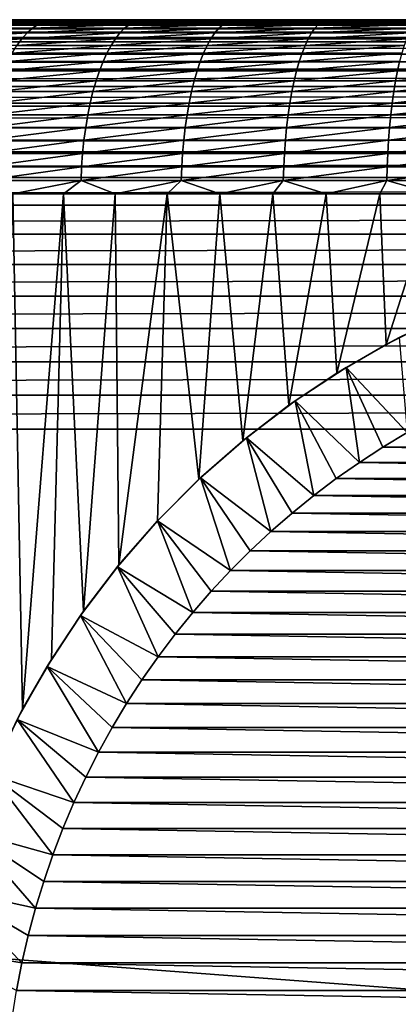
# Model space of a CAD drawing. Header units: metres. Extents: x -105 to 105, y -72 to 59.
# Tile 314 of 414: x -9.07 to -4.73, y 6.95 to 18.25. Entities that reach past the tile are written whole.
import ezdxf

# ---------------------------------------------------------------- set-up
doc = ezdxf.new("R2010")
doc.units = ezdxf.units.M
doc.layers.add('solid_509431_AD150_SW0001', color=7, linetype='CONTINUOUS')

msp = doc.modelspace()

# ---------------------------------------------------------------- linework, layer by layer
at = {"layer": 'solid_509431_AD150_SW0001'}
for points in [[(-75.364235, 18.25, 10.893912), (-90, 18.25, 12.05), (90, 18.25, 12.05)], [(-90, 18.233948, 12.438123), (90, 18.25, 12.05), (-90, 18.25, 12.05)], [(90, 18.233948, 12.438123), (90, 18.25, 12.05), (-90, 18.233948, 12.438123)], [(90, 18.233948, 12.438123), (-90, 18.233948, 12.438123), (-90, 18.185898, 12.823594)], [(90, 18.185898, 12.823594), (90, 18.233948, 12.438123), (-90, 18.185898, 12.823594)], [(-74.635765, 18.25, 10.893912), (-75.364235, 18.25, 10.893912), (90, 18.25, 12.05)], [(-73.908966, 18.25, 10.845259), (-74.635765, 18.25, 10.893912), (90, 18.25, 12.05)], [(-73.186996, 18.25, 10.748163), (-73.908966, 18.25, 10.845259), (90, 18.25, 12.05)], [(-72.473167, 18.25, 10.603071), (-73.186996, 18.25, 10.748163), (90, 18.25, 12.05)], [(-71.770584, 18.25, 10.410614), (-72.473167, 18.25, 10.603071), (90, 18.25, 12.05)], [(-71.082458, 18.25, 10.17167), (-71.770584, 18.25, 10.410614), (90, 18.25, 12.05)], [(-70.411804, 18.25, 9.887288), (-71.082458, 18.25, 10.17167), (90, 18.25, 12.05)], [(-69.761658, 18.25, 9.558754), (-70.411804, 18.25, 9.887288), (90, 18.25, 12.05)], [(-69.134903, 18.25, 9.187528), (-69.761658, 18.25, 9.558754), (90, 18.25, 12.05)], [(-68.53434, 18.25, 8.775261), (-69.134903, 18.25, 9.187528), (90, 18.25, 12.05)], [(-67.962662, 18.25, 8.323815), (-68.53434, 18.25, 8.775261), (90, 18.25, 12.05)], [(-67.422394, 18.25, 7.835172), (-67.962662, 18.25, 8.323815), (90, 18.25, 12.05)], [(-66.916, 18.25, 7.311563), (-67.422394, 18.25, 7.835172), (90, 18.25, 12.05)], [(-66.445679, 18.25, 6.755264), (-66.916, 18.25, 7.311563), (90, 18.25, 12.05)], [(-66.013596, 18.25, 6.168835), (-66.445679, 18.25, 6.755264), (90, 18.25, 12.05)], [(-65.621613, 18.25, 5.554809), (-66.013596, 18.25, 6.168835), (90, 18.25, 12.05)], [(-65.271553, 18.25, 4.916022), (-65.621613, 18.25, 5.554809), (90, 18.25, 12.05)], [(-64.964912, 18.25, 4.255229), (-65.271553, 18.25, 4.916022), (90, 18.25, 12.05)], [(-64.70311, 18.25, 3.575481), (-64.964912, 18.25, 4.255229), (90, 18.25, 12.05)], [(-64.487282, 18.25, 2.879718), (-64.70311, 18.25, 3.575481), (90, 18.25, 12.05)], [(-64.31842, 18.25, 2.171134), (-64.487282, 18.25, 2.879718), (90, 18.25, 12.05)], [(-64.197258, 18.25, 1.45282), (-64.31842, 18.25, 2.171134), (90, 18.25, 12.05)], [(-64.124344, 18.25, 0.728042), (-64.197258, 18.25, 1.45282), (90, 18.25, 12.05)], [(73.908966, 18.25, 10.845259), (-64.124344, 18.25, 0.728042), (90, 18.25, 12.05)], [(73.908966, 18.25, 10.845259), (-64.099998, 18.25), (-64.124344, 18.25, 0.728042)], [(73.186996, 18.25, 10.748163), (-57.793198, 18.25, -12.050066), (-64.099998, 18.25)], [(73.908966, 18.25, 10.845259), (73.186996, 18.25, 10.748163), (-64.099998, 18.25)], [(72.473167, 18.25, 10.603071), (-25.726921, 18.25, -12.050113), (-57.793198, 18.25, -12.050066)], [(73.186996, 18.25, 10.748163), (72.473167, 18.25, 10.603071), (-57.793198, 18.25, -12.050066)], [(72.473167, 18.25, 10.603071), (-25.365049, 18.25, -12.060971), (-25.726921, 18.25, -12.050113)], [(72.473167, 18.25, 10.603071), (-24.991703, 18.25, -12.094445), (-25.365049, 18.25, -12.060971)], [(72.473167, 18.25, 10.603071), (-24.801468, 18.25, -12.12), (-24.991703, 18.25, -12.094445)], [(72.473167, 18.25, 10.603071), (-24.609257, 18.25, -12.151661), (-24.801468, 18.25, -12.12)], [(72.473167, 18.25, 10.603071), (-24.415108, 18.25, -12.18946), (-24.609257, 18.25, -12.151661)], [(72.473167, 18.25, 10.603071), (-24.219128, 18.25, -12.233633), (-24.415108, 18.25, -12.18946)], [(72.473167, 18.25, 10.603071), (-24.100067, 18.25, -12.263351), (-24.219128, 18.25, -12.233633)], [(72.473167, 18.25, 10.603071), (-24.02137, 18.25, -12.284227), (-24.100067, 18.25, -12.263351)], [(72.473167, 18.25, 10.603071), (-23.822035, 18.25, -12.341436), (-24.02137, 18.25, -12.284227)], [(72.473167, 18.25, 10.603071), (-23.621172, 18.25, -12.40536), (-23.822035, 18.25, -12.341436)], [(72.473167, 18.25, 10.603071), (-23.41888, 18.25, -12.476157), (-23.621172, 18.25, -12.40536)], [(72.473167, 18.25, 10.603071), (-23.215279, 18.25, -12.553991), (-23.41888, 18.25, -12.476157)], [(72.473167, 18.25, 10.603071), (-23.01042, 18.25, -12.638964), (-23.215279, 18.25, -12.553991)], [(72.473167, 18.25, 10.603071), (-22.804512, 18.25, -12.731285), (-23.01042, 18.25, -12.638964)], [(72.473167, 18.25, 10.603071), (-22.597603, 18.25, -12.831001), (-22.804512, 18.25, -12.731285)], [(72.473167, 18.25, 10.603071), (-22.389881, 18.25, -12.938389), (-22.597603, 18.25, -12.831001)], [(72.473167, 18.25, 10.603071), (-22.181355, 18.25, -13.053498), (-22.389881, 18.25, -12.938389)], [(72.473167, 18.25, 10.603071), (-21.972017, 18.25, -13.176738), (-22.181355, 18.25, -13.053498)], [(72.473167, 18.25, 10.603071), (-21.761856, 18.25, -13.308221), (-21.972017, 18.25, -13.176738)], [(72.473167, 18.25, 10.603071), (-21.550831, 18.25, -13.448377), (-21.761856, 18.25, -13.308221)], [(72.473167, 18.25, 10.603071), (-21.338903, 18.25, -13.597456), (-21.550831, 18.25, -13.448377)], [(72.473167, 18.25, 10.603071), (-21.126057, 18.25, -13.755789), (-21.338903, 18.25, -13.597456)], [(72.473167, 18.25, 10.603071), (-20.912096, 18.25, -13.923974), (-21.126057, 18.25, -13.755789)], [(72.473167, 18.25, 10.603071), (-20.697023, 18.25, -14.102214), (-20.912096, 18.25, -13.923974)], [(72.473167, 18.25, 10.603071), (-20.480186, 18.25, -14.291783), (-20.697023, 18.25, -14.102214)], [(72.473167, 18.25, 10.603071), (-20.26153, 18.25, -14.492849), (-20.480186, 18.25, -14.291783)], [(-20.26153, 18.25, -14.492849), (72.473167, 18.25, 10.603071), (71.770584, 18.25, 10.410614)], [(71.770584, 18.25, 10.410614), (-20.039642, 18.25, -14.707791), (-20.26153, 18.25, -14.492849)], [(71.770584, 18.25, 10.410614), (-19.814226, 18.25, -14.937092), (-20.039642, 18.25, -14.707791)], [(71.770584, 18.25, 10.410614), (-19.582644, 18.25, -15.184918), (-19.814226, 18.25, -14.937092)], [(71.770584, 18.25, 10.410614), (-19.424721, 18.25, -15.360637), (-19.582644, 18.25, -15.184918)], [(71.770584, 18.25, 10.410614), (-19.262119, 18.25, -15.547915), (-19.424721, 18.25, -15.360637)], [(71.770584, 18.25, 10.410614), (-19.094269, 18.25, -15.747334), (-19.262119, 18.25, -15.547915)], [(71.770584, 18.25, 10.410614), (-18.922535, 18.25, -15.957415), (-19.094269, 18.25, -15.747334)], [(71.770584, 18.25, 10.410614), (-18.747385, 18.25, -16.178308), (-18.922535, 18.25, -15.957415)], [(71.770584, 18.25, 10.410614), (-18.566805, 18.25, -16.412891), (-18.747385, 18.25, -16.178308)], [(71.770584, 18.25, 10.410614), (-18.38862, 18.25, -16.649181), (-18.566805, 18.25, -16.412891)], [(71.770584, 18.25, 10.410614), (-18.218725, 18.25, -16.878807), (-18.38862, 18.25, -16.649181)], [(71.770584, 18.25, 10.410614), (-18.054319, 18.25, -17.105858), (-18.218725, 18.25, -16.878807)], [(71.770584, 18.25, 10.410614), (-17.89673, 18.25, -17.325331), (-18.054319, 18.25, -17.105858)], [(71.770584, 18.25, 10.410614), (-17.74736, 18.25, -17.534727), (-17.89673, 18.25, -17.325331)], [(71.770584, 18.25, 10.410614), (-17.604713, 18.25, -17.73621), (-17.74736, 18.25, -17.534727)], [(71.770584, 18.25, 10.410614), (-17.398317, 18.25, -18.026514), (-17.604713, 18.25, -17.73621)], [(71.770584, 18.25, 10.410614), (-17.331184, 18.25, -18.120758), (-17.398317, 18.25, -18.026514)], [(71.770584, 18.25, 10.410614), (-17.201433, 18.25, -18.302088), (-17.331184, 18.25, -18.120758)], [(71.770584, 18.25, 10.410614), (-17.014133, 18.25, -18.560238), (-17.201433, 18.25, -18.302088)], [(71.770584, 18.25, 10.410614), (-16.836412, 18.25, -18.800995), (-17.014133, 18.25, -18.560238)], [(71.770584, 18.25, 10.410614), (-16.668112, 18.25, -19.023737), (-16.836412, 18.25, -18.800995)], [(71.770584, 18.25, 10.410614), (-16.509266, 18.25, -19.228603), (-16.668112, 18.25, -19.023737)], [(71.770584, 18.25, 10.410614), (-16.138926, 18.25, -19.686356), (-16.509266, 18.25, -19.228603)], [(71.082458, 18.25, 10.17167), (-15.691018, 18.25, -20.206938), (-16.138926, 18.25, -19.686356)], [(71.770584, 18.25, 10.410614), (71.082458, 18.25, 10.17167), (-16.138926, 18.25, -19.686356)], [(71.082458, 18.25, 10.17167), (-15.141661, 18.25, -20.80084), (-15.691018, 18.25, -20.206938)], [(71.082458, 18.25, 10.17167), (-14.457777, 18.25, -21.480473), (-15.141661, 18.25, -20.80084)], [(71.082458, 18.25, 10.17167), (-13.629382, 18.25, -22.226177), (-14.457777, 18.25, -21.480473)], [(71.082458, 18.25, 10.17167), (-13.186466, 18.25, -22.593664), (-13.629382, 18.25, -22.226177)], [(71.082458, 18.25, 10.17167), (-12.732973, 18.25, -22.94945), (-13.186466, 18.25, -22.593664)], [(71.082458, 18.25, 10.17167), (-12.271147, 18.25, -23.291685), (-12.732973, 18.25, -22.94945)], [(71.082458, 18.25, 10.17167), (-11.799799, 18.25, -23.621372), (-12.271147, 18.25, -23.291685)], [(71.082458, 18.25, 10.17167), (-11.319536, 18.25, -23.938078), (-11.799799, 18.25, -23.621372)], [(71.082458, 18.25, 10.17167), (-10.830867, 18.25, -24.241451), (-11.319536, 18.25, -23.938078)], [(70.411804, 18.25, 9.887288), (-10.334073, 18.25, -24.531324), (-10.830867, 18.25, -24.241451)], [(71.082458, 18.25, 10.17167), (70.411804, 18.25, 9.887288), (-10.830867, 18.25, -24.241451)], [(70.411804, 18.25, 9.887288), (-9.829539, 18.25, -24.807482), (-10.334073, 18.25, -24.531324)], [(-9.892113, 18.194666, -25.302208), (-9.82107, 18.225351, -25.165379), (-8.801143, 18.225351, -25.660948)], [(-8.864808, 18.194666, -25.801361), (-9.892113, 18.194666, -25.302208), (-8.801143, 18.225351, -25.660948)], [(70.411804, 18.25, 9.887288), (-9.317582, 18.25, -25.06974), (-9.829539, 18.25, -24.807482)], [(-9.82107, 18.225351, -25.165379), (-9.749136, 18.243835, -25.026834), (-8.736679, 18.243835, -25.518774)], [(-8.801143, 18.225351, -25.660948), (-9.82107, 18.225351, -25.165379), (-8.736679, 18.243835, -25.518774)], [(-9.749136, 18.243835, -25.026834), (-9.317582, 18.25, -25.06974), (-8.79867, 18.25, -25.317862)], [(-8.736679, 18.243835, -25.518774), (-9.749136, 18.243835, -25.026834), (-8.79867, 18.25, -25.317862)], [(70.411804, 18.25, 9.887288), (-8.79867, 18.25, -25.317862), (-9.317582, 18.25, -25.06974)], [(-8.864808, 18.194666, -25.801361), (-8.801143, 18.225351, -25.660948), (-7.756303, 18.225351, -26.101568)], [(-7.81241, 18.194666, -26.245169), (-8.864808, 18.194666, -25.801361), (-7.756303, 18.225351, -26.101568)], [(-8.801143, 18.225351, -25.660948), (-8.736679, 18.243835, -25.518774), (-7.699492, 18.243835, -25.956167)], [(-7.756303, 18.225351, -26.101568), (-8.801143, 18.225351, -25.660948), (-7.699492, 18.243835, -25.956167)], [(70.411804, 18.25, 9.887288), (-8.273184, 18.25, -25.551668), (-8.79867, 18.25, -25.317862)], [(-8.736679, 18.243835, -25.518774), (-8.79867, 18.25, -25.317862), (-8.273184, 18.25, -25.551668)], [(-8.736679, 18.243835, -25.518774), (-8.273184, 18.25, -25.551668), (-7.741437, 18.25, -25.771017)], [(-7.699492, 18.243835, -25.956167), (-8.736679, 18.243835, -25.518774), (-7.741437, 18.25, -25.771017)], [(70.411804, 18.25, 9.887288), (-7.741437, 18.25, -25.771017), (-8.273184, 18.25, -25.551668)], [(-7.81241, 18.194666, -26.245169), (-7.756303, 18.225351, -26.101568), (-6.689508, 18.225351, -26.485994)], [(-6.737898, 18.194666, -26.632376), (-7.81241, 18.194666, -26.245169), (-6.689508, 18.225351, -26.485994)], [(-7.756303, 18.225351, -26.101568), (-7.699492, 18.243835, -25.956167), (-6.640511, 18.243835, -26.337778)], [(-6.689508, 18.225351, -26.485994), (-7.756303, 18.225351, -26.101568), (-6.640511, 18.243835, -26.337778)], [(70.411804, 18.25, 9.887288), (-7.203896, 18.25, -25.975714), (-7.741437, 18.25, -25.771017)], [(-7.699492, 18.243835, -25.956167), (-7.741437, 18.25, -25.771017), (-7.203896, 18.25, -25.975714)], [(-7.699492, 18.243835, -25.956167), (-7.203896, 18.25, -25.975714), (-6.660992, 18.25, -26.1656)], [(-6.640511, 18.243835, -26.337778), (-7.699492, 18.243835, -25.956167), (-6.660992, 18.25, -26.1656)], [(70.411804, 18.25, 9.887288), (-6.660992, 18.25, -26.1656), (-7.203896, 18.25, -25.975714)], [(-6.737898, 18.194666, -26.632376), (-6.689508, 18.225351, -26.485994), (-5.603776, 18.225351, -26.813139)], [(-5.644313, 18.194666, -26.961887), (-6.737898, 18.194666, -26.632376), (-5.603776, 18.225351, -26.813139)], [(-6.689508, 18.225351, -26.485994), (-6.640511, 18.243835, -26.337778), (-5.562732, 18.243835, -26.662525)], [(-5.603776, 18.225351, -26.813139), (-6.689508, 18.225351, -26.485994), (-5.562732, 18.243835, -26.662525)], [(70.411804, 18.25, 9.887288), (-6.113047, 18.25, -26.340561), (-6.660992, 18.25, -26.1656)], [(-6.640511, 18.243835, -26.337778), (-6.660992, 18.25, -26.1656), (-6.113047, 18.25, -26.340561)], [(-6.640511, 18.243835, -26.337778), (-6.113047, 18.25, -26.340561), (-5.560507, 18.25, -26.50045)], [(-5.562732, 18.243835, -26.662525), (-6.640511, 18.243835, -26.337778), (-5.560507, 18.25, -26.50045)], [(22.636518, 18.25, -12.811645), (-5.560507, 18.25, -26.50045), (-6.113047, 18.25, -26.340561)], [(22.840899, 18.25, -12.714418), (22.636518, 18.25, -12.811645), (-6.113047, 18.25, -26.340561)], [(70.411804, 18.25, 9.887288), (22.840899, 18.25, -12.714418), (-6.113047, 18.25, -26.340561)], [(-5.644313, 18.194666, -26.961887), (-5.603776, 18.225351, -26.813139), (-4.502182, 18.225351, -27.082075)], [(-4.53475, 18.194666, -27.232767), (-5.644313, 18.194666, -26.961887), (-4.502182, 18.225351, -27.082075)], [(-5.603776, 18.225351, -26.813139), (-5.562732, 18.243835, -26.662525), (-4.469206, 18.243835, -26.929491)], [(-4.502182, 18.225351, -27.082075), (-5.603776, 18.225351, -26.813139), (-4.469206, 18.243835, -26.929491)], [(-5.562732, 18.243835, -26.662525), (-5.560507, 18.25, -26.50045), (-5.003848, 18.25, -26.645134)], [(-5.562732, 18.243835, -26.662525), (-5.003848, 18.25, -26.645134), (-4.443402, 18.25, -26.774527)], [(-4.469206, 18.243835, -26.929491), (-5.562732, 18.243835, -26.662525), (-4.443402, 18.25, -26.774527)], [(22.636518, 18.25, -12.811645), (-5.003848, 18.25, -26.645134), (-5.560507, 18.25, -26.50045)], [(22.431269, 18.25, -12.916363), (-4.443402, 18.25, -26.774527), (-5.003848, 18.25, -26.645134)], [(22.636518, 18.25, -12.811645), (22.431269, 18.25, -12.916363), (-5.003848, 18.25, -26.645134)], [(90, 18.185898, 12.823594), (-90, 18.185898, 12.823594), (-90, 18.106182, 13.203782)], [(90, 18.106182, 13.203782), (90, 18.185898, 12.823594), (-90, 18.106182, 13.203782)], [(90, 18.106182, 13.203782), (-90, 18.106182, 13.203782), (-90, 17.99534, 13.576088)], [(90, 17.99534, 13.576088), (90, 18.106182, 13.203782), (-90, 17.99534, 13.576088)], [(-10.09555, 18.031656, -25.694027), (-10.029778, 18.097519, -25.56735), (-8.988176, 18.097519, -26.07345)], [(-9.047117, 18.031656, -26.203445), (-10.09555, 18.031656, -25.694027), (-8.988176, 18.097519, -26.07345)], [(-10.029778, 18.097519, -25.56735), (-9.961825, 18.151968, -25.436474), (-8.92728, 18.151968, -25.939144)], [(-8.988176, 18.097519, -26.07345), (-10.029778, 18.097519, -25.56735), (-8.92728, 18.151968, -25.939144)], [(-9.961825, 18.151968, -25.436474), (-9.892113, 18.194666, -25.302208), (-8.864808, 18.194666, -25.801361)], [(-8.92728, 18.151968, -25.939144), (-9.961825, 18.151968, -25.436474), (-8.864808, 18.194666, -25.801361)], [(-9.047117, 18.031656, -26.203445), (-8.988176, 18.097519, -26.07345), (-7.921133, 18.097519, -26.523434)], [(-7.973076, 18.031656, -26.65638), (-9.047117, 18.031656, -26.203445), (-7.921133, 18.097519, -26.523434)], [(-8.988176, 18.097519, -26.07345), (-8.92728, 18.151968, -25.939144), (-7.867466, 18.151968, -26.38608)], [(-7.921133, 18.097519, -26.523434), (-8.988176, 18.097519, -26.07345), (-7.867466, 18.151968, -26.38608)], [(-8.92728, 18.151968, -25.939144), (-8.864808, 18.194666, -25.801361), (-7.81241, 18.194666, -26.245169)], [(-7.867466, 18.151968, -26.38608), (-8.92728, 18.151968, -25.939144), (-7.81241, 18.194666, -26.245169)], [(-7.973076, 18.031656, -26.65638), (-7.921133, 18.097519, -26.523434), (-6.831666, 18.097519, -26.916029)], [(-6.876466, 18.031656, -27.05155), (-7.973076, 18.031656, -26.65638), (-6.831666, 18.097519, -26.916029)], [(-7.921133, 18.097519, -26.523434), (-7.867466, 18.151968, -26.38608), (-6.785382, 18.151968, -26.776016)], [(-6.831666, 18.097519, -26.916029), (-7.921133, 18.097519, -26.523434), (-6.785382, 18.151968, -26.776016)], [(-7.867466, 18.151968, -26.38608), (-7.81241, 18.194666, -26.245169), (-6.737898, 18.194666, -26.632376)], [(-6.785382, 18.151968, -26.776016), (-7.867466, 18.151968, -26.38608), (-6.737898, 18.194666, -26.632376)], [(-6.876466, 18.031656, -27.05155), (-6.831666, 18.097519, -26.916029), (-5.722863, 18.097519, -27.250126)], [(-5.760391, 18.031656, -27.387838), (-6.876466, 18.031656, -27.05155), (-5.722863, 18.097519, -27.250126)], [(-6.831666, 18.097519, -26.916029), (-6.785382, 18.151968, -26.776016), (-5.68409, 18.151968, -27.107849)], [(-5.722863, 18.097519, -27.250126), (-6.831666, 18.097519, -26.916029), (-5.68409, 18.151968, -27.107849)], [(-6.785382, 18.151968, -26.776016), (-6.737898, 18.194666, -26.632376), (-5.644313, 18.194666, -26.961887)], [(-5.68409, 18.151968, -27.107849), (-6.785382, 18.151968, -26.776016), (-5.644313, 18.194666, -26.961887)], [(-5.760391, 18.031656, -27.387838), (-5.722863, 18.097519, -27.250126), (-4.597858, 18.097519, -27.524776)], [(-4.62801, 18.031656, -27.664289), (-5.760391, 18.031656, -27.387838), (-4.597858, 18.097519, -27.524776)], [(-5.722863, 18.097519, -27.250126), (-5.68409, 18.151968, -27.107849), (-4.566708, 18.151968, -27.38064)], [(-4.597858, 18.097519, -27.524776), (-5.722863, 18.097519, -27.250126), (-4.566708, 18.151968, -27.38064)], [(-5.68409, 18.151968, -27.107849), (-5.644313, 18.194666, -26.961887), (-4.53475, 18.194666, -27.232767)], [(-4.566708, 18.151968, -27.38064), (-5.68409, 18.151968, -27.107849), (-4.53475, 18.194666, -27.232767)], [(90, 17.99534, 13.576088), (-90, 17.99534, 13.576088), (-90, 17.854136, 13.937968)], [(90, 17.854136, 13.937968), (90, 17.99534, 13.576088), (-90, 17.854136, 13.937968)], [(-10.158734, 17.954788, -25.815722), (-10.09555, 18.031656, -25.694027), (-9.047117, 18.031656, -26.203445)], [(-9.103741, 17.954788, -26.328327), (-10.158734, 17.954788, -25.815722), (-9.047117, 18.031656, -26.203445)], [(-9.103741, 17.954788, -26.328327), (-9.047117, 18.031656, -26.203445), (-7.973076, 18.031656, -26.65638)], [(-8.022978, 17.954788, -26.784098), (-9.103741, 17.954788, -26.328327), (-7.973076, 18.031656, -26.65638)], [(-8.022978, 17.954788, -26.784098), (-7.973076, 18.031656, -26.65638), (-6.876466, 18.031656, -27.05155)], [(-6.919504, 17.954788, -27.181742), (-8.022978, 17.954788, -26.784098), (-6.876466, 18.031656, -27.05155)], [(-6.919504, 17.954788, -27.181742), (-6.876466, 18.031656, -27.05155), (-5.760391, 18.031656, -27.387838)], [(-5.796444, 17.954788, -27.520134), (-6.919504, 17.954788, -27.181742), (-5.760391, 18.031656, -27.387838)], [(-5.796444, 17.954788, -27.520134), (-5.760391, 18.031656, -27.387838), (-4.62801, 18.031656, -27.664289)], [(-4.656975, 17.954788, -27.798315), (-5.796444, 17.954788, -27.520134), (-4.62801, 18.031656, -27.664289)], [(-9.208651, 17.769995, -26.559706), (-9.157696, 17.867388, -26.447327), (-8.070527, 17.867388, -26.905798)], [(-8.115433, 17.769995, -27.020727), (-9.208651, 17.769995, -26.559706), (-8.070527, 17.867388, -26.905798)], [(-9.157696, 17.867388, -26.447327), (-9.103741, 17.954788, -26.328327), (-8.022978, 17.954788, -26.784098)], [(-8.070527, 17.867388, -26.905798), (-9.157696, 17.867388, -26.447327), (-8.022978, 17.954788, -26.784098)], [(-8.115433, 17.769995, -27.020727), (-8.070527, 17.867388, -26.905798), (-6.960514, 17.867388, -27.305798)], [(-6.999243, 17.769995, -27.422955), (-8.115433, 17.769995, -27.020727), (-6.960514, 17.867388, -27.305798)], [(-8.070527, 17.867388, -26.905798), (-8.022978, 17.954788, -26.784098), (-6.919504, 17.954788, -27.181742)], [(-6.960514, 17.867388, -27.305798), (-8.070527, 17.867388, -26.905798), (-6.919504, 17.954788, -27.181742)], [(-6.999243, 17.769995, -27.422955), (-6.960514, 17.867388, -27.305798), (-5.830798, 17.867388, -27.646194)], [(-5.863241, 17.769995, -27.765245), (-6.999243, 17.769995, -27.422955), (-5.830798, 17.867388, -27.646194)], [(-6.960514, 17.867388, -27.305798), (-6.919504, 17.954788, -27.181742), (-5.796444, 17.954788, -27.520134)], [(-5.830798, 17.867388, -27.646194), (-6.960514, 17.867388, -27.305798), (-5.796444, 17.954788, -27.520134)], [(-5.863241, 17.769995, -27.765245), (-5.830798, 17.867388, -27.646194), (-4.684576, 17.867388, -27.926025)], [(-4.710641, 17.769995, -28.046633), (-5.863241, 17.769995, -27.765245), (-4.684576, 17.867388, -27.926025)], [(-5.830798, 17.867388, -27.646194), (-5.796444, 17.954788, -27.520134), (-4.656975, 17.954788, -27.798315)], [(-4.684576, 17.867388, -27.926025), (-5.830798, 17.867388, -27.646194), (-4.656975, 17.954788, -27.798315)], [(90, 17.854136, 13.937968), (-90, 17.854136, 13.937968), (-90, 17.683527, 14.286953)], [(90, 17.683527, 14.286953), (90, 17.854136, 13.937968), (-90, 17.683527, 14.286953)], [(-9.256289, 17.663214, -26.664772), (-9.208651, 17.769995, -26.559706), (-8.115433, 17.769995, -27.020727)], [(-8.157415, 17.663214, -27.128178), (-9.256289, 17.663214, -26.664772), (-8.115433, 17.769995, -27.020727)], [(-8.157415, 17.663214, -27.128178), (-8.115433, 17.769995, -27.020727), (-6.999243, 17.769995, -27.422955)], [(-7.035451, 17.663214, -27.532486), (-8.157415, 17.663214, -27.128178), (-6.999243, 17.769995, -27.422955)], [(-7.035451, 17.663214, -27.532486), (-6.999243, 17.769995, -27.422955), (-5.863241, 17.769995, -27.765245)], [(-5.893572, 17.663214, -27.876547), (-7.035451, 17.663214, -27.532486), (-5.863241, 17.769995, -27.765245)], [(-5.893572, 17.663214, -27.876547), (-5.863241, 17.769995, -27.765245), (-4.710641, 17.769995, -28.046633)], [(-4.73501, 17.663214, -28.159391), (-5.893572, 17.663214, -27.876547), (-4.710641, 17.769995, -28.046633)], [(-4.73501, 17.663214, -28.159391), (-4.710641, 17.769995, -28.046633), (-3.544707, 17.769995, -28.266321)], [(-3.563045, 17.663214, -28.380217), (-4.73501, 17.663214, -28.159391), (-3.544707, 17.769995, -28.266321)], [(90, 17.683527, 14.286953), (-90, 17.683527, 14.286953), (-90, 17.484682, 14.620656)], [(90, 17.484682, 14.620656), (90, 17.683527, 14.286953), (-90, 17.484682, 14.620656)], [(-9.300316, 17.547701, -26.761875), (-9.256289, 17.663214, -26.664772), (-8.157415, 17.663214, -27.128178)], [(-8.196217, 17.547701, -27.227486), (-9.300316, 17.547701, -26.761875), (-8.157415, 17.663214, -27.128178)], [(-8.196217, 17.547701, -27.227486), (-8.157415, 17.663214, -27.128178), (-7.035451, 17.663214, -27.532486)], [(-7.068916, 17.547701, -27.633717), (-8.196217, 17.547701, -27.227486), (-7.035451, 17.663214, -27.532486)], [(-7.068916, 17.547701, -27.633717), (-7.035451, 17.663214, -27.532486), (-5.893572, 17.663214, -27.876547)], [(-5.921606, 17.547701, -27.979416), (-7.068916, 17.547701, -27.633717), (-5.893572, 17.663214, -27.876547)], [(-5.921606, 17.547701, -27.979416), (-5.893572, 17.663214, -27.876547), (-4.73501, 17.663214, -28.159391)], [(-4.757533, 17.547701, -28.263605), (-5.921606, 17.547701, -27.979416), (-4.73501, 17.663214, -28.159391)], [(-4.757533, 17.547701, -28.263605), (-4.73501, 17.663214, -28.159391), (-3.563045, 17.663214, -28.380217)], [(-3.579992, 17.547701, -28.485479), (-4.757533, 17.547701, -28.263605), (-3.563045, 17.663214, -28.380217)], [(-9.340462, 17.424171, -26.850416), (-9.300316, 17.547701, -26.761875), (-8.196217, 17.547701, -27.227486)], [(-8.231596, 17.424171, -27.318037), (-9.340462, 17.424171, -26.850416), (-8.196217, 17.547701, -27.227486)], [(-8.231596, 17.424171, -27.318037), (-8.196217, 17.547701, -27.227486), (-7.068916, 17.547701, -27.633717)], [(-7.09943, 17.424171, -27.726021), (-8.231596, 17.424171, -27.318037), (-7.068916, 17.547701, -27.633717)], [(-7.09943, 17.424171, -27.726021), (-7.068916, 17.547701, -27.633717), (-5.921606, 17.547701, -27.979416)], [(-5.947166, 17.424171, -28.073212), (-7.09943, 17.424171, -27.726021), (-5.921606, 17.547701, -27.979416)], [(-5.947166, 17.424171, -28.073212), (-5.921606, 17.547701, -27.979416), (-4.757533, 17.547701, -28.263605)], [(-4.778069, 17.424171, -28.358627), (-5.947166, 17.424171, -28.073212), (-4.757533, 17.547701, -28.263605)], [(-4.778069, 17.424171, -28.358627), (-4.757533, 17.547701, -28.263605), (-3.579992, 17.547701, -28.485479)], [(-3.595446, 17.424171, -28.581461), (-4.778069, 17.424171, -28.358627), (-3.579992, 17.547701, -28.485479)], [(90, 17.484682, 14.620656), (-90, 17.484682, 14.620656), (-90, 17.258961, 14.9368)], [(90, 17.258961, 14.9368), (90, 17.484682, 14.620656), (-90, 17.258961, 14.9368)], [(-9.376477, 17.29339, -26.929848), (-9.340462, 17.424171, -26.850416), (-8.231596, 17.424171, -27.318037)], [(-8.263336, 17.29339, -27.399273), (-9.376477, 17.29339, -26.929848), (-8.231596, 17.424171, -27.318037)], [(-8.263336, 17.29339, -27.399273), (-8.231596, 17.424171, -27.318037), (-7.09943, 17.424171, -27.726021)], [(-7.126804, 17.29339, -27.808828), (-8.263336, 17.29339, -27.399273), (-7.09943, 17.424171, -27.726021)], [(-7.126804, 17.29339, -27.808828), (-7.09943, 17.424171, -27.726021), (-5.947166, 17.424171, -28.073212)], [(-5.970098, 17.29339, -28.157358), (-7.126804, 17.29339, -27.808828), (-5.947166, 17.424171, -28.073212)], [(-5.970098, 17.29339, -28.157358), (-5.947166, 17.424171, -28.073212), (-4.778069, 17.424171, -28.358627)], [(-4.796492, 17.29339, -28.443876), (-5.970098, 17.29339, -28.157358), (-4.778069, 17.424171, -28.358627)], [(-4.796492, 17.29339, -28.443876), (-4.778069, 17.424171, -28.358627), (-3.595446, 17.424171, -28.581461)], [(-3.609309, 17.29339, -28.667568), (-4.796492, 17.29339, -28.443876), (-3.595446, 17.424171, -28.581461)], [(90, 17.258961, 14.9368), (-90, 17.258961, 14.9368), (-90, 17.007902, 15.233223)], [(90, 17.007902, 15.233223), (90, 17.258961, 14.9368), (-90, 17.007902, 15.233223)], [(-9.40814, 17.15616, -26.99968), (-9.376477, 17.29339, -26.929848), (-8.263336, 17.29339, -27.399273)], [(-8.29124, 17.15616, -27.47069), (-9.40814, 17.15616, -26.99968), (-8.263336, 17.29339, -27.399273)], [(-8.29124, 17.15616, -27.47069), (-8.263336, 17.29339, -27.399273), (-7.126804, 17.29339, -27.808828)], [(-7.150869, 17.15616, -27.88163), (-8.29124, 17.15616, -27.47069), (-7.126804, 17.29339, -27.808828)], [(-7.150869, 17.15616, -27.88163), (-7.126804, 17.29339, -27.808828), (-5.970098, 17.29339, -28.157358)], [(-5.990258, 17.15616, -28.231337), (-7.150869, 17.15616, -27.88163), (-5.970098, 17.29339, -28.157358)], [(-5.990258, 17.15616, -28.231337), (-5.970098, 17.29339, -28.157358), (-4.796492, 17.29339, -28.443876)], [(-4.812689, 17.15616, -28.51882), (-5.990258, 17.15616, -28.231337), (-4.796492, 17.29339, -28.443876)], [(-4.812689, 17.15616, -28.51882), (-4.796492, 17.29339, -28.443876), (-3.609309, 17.29339, -28.667568)], [(-3.621497, 17.15616, -28.743267), (-4.812689, 17.15616, -28.51882), (-3.609309, 17.29339, -28.667568)], [(-9.435254, 17.013334, -27.059481), (-9.40814, 17.15616, -26.99968), (-8.29124, 17.15616, -27.47069)], [(-8.315135, 17.013334, -27.531847), (-9.435254, 17.013334, -27.059481), (-8.29124, 17.15616, -27.47069)], [(-8.315135, 17.013334, -27.531847), (-8.29124, 17.15616, -27.47069), (-7.150869, 17.15616, -27.88163)], [(-7.171478, 17.013334, -27.943972), (-8.315135, 17.013334, -27.531847), (-7.150869, 17.15616, -27.88163)], [(-7.171478, 17.013334, -27.943972), (-7.150869, 17.15616, -27.88163), (-5.990258, 17.15616, -28.231337)], [(-6.007522, 17.013334, -28.294685), (-7.171478, 17.013334, -27.943972), (-5.990258, 17.15616, -28.231337)], [(-6.007522, 17.013334, -28.294685), (-5.990258, 17.15616, -28.231337), (-4.812689, 17.15616, -28.51882)], [(-4.826559, 17.013334, -28.582998), (-6.007522, 17.013334, -28.294685), (-4.812689, 17.15616, -28.51882)], [(-4.826559, 17.013334, -28.582998), (-4.812689, 17.15616, -28.51882), (-3.621497, 17.15616, -28.743267)], [(-3.631934, 17.013334, -28.808092), (-4.826559, 17.013334, -28.582998), (-3.621497, 17.15616, -28.743267)], [(90, 17.007902, 15.233223), (-90, 17.007902, 15.233223), (-90, 16.733223, 15.507902)], [(90, 16.733223, 15.507902), (90, 17.007902, 15.233223), (-90, 16.733223, 15.507902)], [(-9.457652, 16.865793, -27.108881), (-9.435254, 17.013334, -27.059481), (-8.315135, 17.013334, -27.531847)], [(-8.334874, 16.865793, -27.582369), (-9.457652, 16.865793, -27.108881), (-8.315135, 17.013334, -27.531847)], [(-8.334874, 16.865793, -27.582369), (-8.315135, 17.013334, -27.531847), (-7.171478, 17.013334, -27.943972)], [(-7.188503, 16.865793, -27.99547), (-8.334874, 16.865793, -27.582369), (-7.171478, 17.013334, -27.943972)], [(-7.188503, 16.865793, -27.99547), (-7.171478, 17.013334, -27.943972), (-6.007522, 17.013334, -28.294685)], [(-6.021783, 16.865793, -28.347017), (-7.188503, 16.865793, -27.99547), (-6.007522, 17.013334, -28.294685)], [(-6.021783, 16.865793, -28.347017), (-6.007522, 17.013334, -28.294685), (-4.826559, 17.013334, -28.582998)], [(-4.838017, 16.865793, -28.636015), (-6.021783, 16.865793, -28.347017), (-4.826559, 17.013334, -28.582998)], [(-4.838017, 16.865793, -28.636015), (-4.826559, 17.013334, -28.582998), (-3.631934, 17.013334, -28.808092)], [(-3.640556, 16.865793, -28.861643), (-4.838017, 16.865793, -28.636015), (-3.631934, 17.013334, -28.808092)], [(-9.475197, 16.714447, -27.147573), (-9.457652, 16.865793, -27.108881), (-8.334874, 16.865793, -27.582369)], [(-8.350335, 16.714447, -27.621941), (-9.475197, 16.714447, -27.147573), (-8.334874, 16.865793, -27.582369)], [(-8.350335, 16.714447, -27.621941), (-8.334874, 16.865793, -27.582369), (-7.188503, 16.865793, -27.99547)], [(-7.201838, 16.714447, -28.035809), (-8.350335, 16.714447, -27.621941), (-7.188503, 16.865793, -27.99547)], [(-7.201838, 16.714447, -28.035809), (-7.188503, 16.865793, -27.99547), (-6.021783, 16.865793, -28.347017)], [(-6.032953, 16.714447, -28.388008), (-7.201838, 16.714447, -28.035809), (-6.021783, 16.865793, -28.347017)], [(-6.032953, 16.714447, -28.388008), (-6.021783, 16.865793, -28.347017), (-4.838017, 16.865793, -28.636015)], [(-4.846992, 16.714447, -28.677542), (-6.032953, 16.714447, -28.388008), (-4.838017, 16.865793, -28.636015)], [(-4.846992, 16.714447, -28.677542), (-4.838017, 16.865793, -28.636015), (-3.640556, 16.865793, -28.861643)], [(-3.647309, 16.714447, -28.903589), (-4.846992, 16.714447, -28.677542), (-3.640556, 16.865793, -28.861643)], [(90, 16.733223, 15.507902), (-90, 16.733223, 15.507902), (-90, 16.4368, 15.758961)], [(90, 16.4368, 15.758961), (90, 16.733223, 15.507902), (-90, 16.4368, 15.758961)], [(-9.487778, 16.56023, -27.175322), (-9.475197, 16.714447, -27.147573), (-8.350335, 16.714447, -27.621941)], [(-8.361423, 16.56023, -27.650318), (-9.487778, 16.56023, -27.175322), (-8.350335, 16.714447, -27.621941)], [(-8.361423, 16.56023, -27.650318), (-8.350335, 16.714447, -27.621941), (-7.201838, 16.714447, -28.035809)], [(-7.211401, 16.56023, -28.064737), (-8.361423, 16.56023, -27.650318), (-7.201838, 16.714447, -28.035809)], [(-7.211401, 16.56023, -28.064737), (-7.201838, 16.714447, -28.035809), (-6.032953, 16.714447, -28.388008)], [(-6.040964, 16.56023, -28.417404), (-7.211401, 16.56023, -28.064737), (-6.032953, 16.714447, -28.388008)], [(-6.040964, 16.56023, -28.417404), (-6.032953, 16.714447, -28.388008), (-4.846992, 16.714447, -28.677542)], [(-4.853427, 16.56023, -28.707321), (-6.040964, 16.56023, -28.417404), (-4.846992, 16.714447, -28.677542)], [(-4.853427, 16.56023, -28.707321), (-4.846992, 16.714447, -28.677542), (-3.647309, 16.714447, -28.903589)], [(-3.652152, 16.56023, -28.933668), (-4.853427, 16.56023, -28.707321), (-3.647309, 16.714447, -28.903589)], [(-9.495318, 16.404099, -27.191954), (-9.487778, 16.56023, -27.175322), (-8.361423, 16.56023, -27.650318)], [(-8.368069, 16.404099, -27.667328), (-9.495318, 16.404099, -27.191954), (-8.361423, 16.56023, -27.650318)], [(-8.368069, 16.404099, -27.667328), (-8.361423, 16.56023, -27.650318), (-7.211401, 16.56023, -28.064737)], [(-7.217132, 16.404099, -28.082077), (-8.368069, 16.404099, -27.667328), (-7.211401, 16.56023, -28.064737)], [(-7.217132, 16.404099, -28.082077), (-7.211401, 16.56023, -28.064737), (-6.040964, 16.56023, -28.417404)], [(-6.045765, 16.404099, -28.435022), (-7.217132, 16.404099, -28.082077), (-6.040964, 16.56023, -28.417404)], [(-6.045765, 16.404099, -28.435022), (-6.040964, 16.56023, -28.417404), (-4.853427, 16.56023, -28.707321)], [(-4.857285, 16.404099, -28.725172), (-6.045765, 16.404099, -28.435022), (-4.853427, 16.56023, -28.707321)], [(-4.857285, 16.404099, -28.725172), (-4.853427, 16.56023, -28.707321), (-3.652152, 16.56023, -28.933668)], [(-3.655055, 16.404099, -28.951698), (-4.857285, 16.404099, -28.725172), (-3.652152, 16.56023, -28.933668)], [(90, 16.4368, 15.758961), (-90, 16.4368, 15.758961), (-90, 16.120657, 15.984682)], [(90, 16.120657, 15.984682), (90, 16.4368, 15.758961), (-90, 16.120657, 15.984682)], [(-8.368069, 16.404099, -27.667328), (-9.153302, 16.25, -27.350168), (-9.495318, 16.404099, -27.191954)], [(-8.368069, 16.404099, -27.667328), (-8.568168, 16.25, -27.594473), (-9.153302, 16.25, -27.350168)], [(-8.368069, 16.404099, -27.667328), (-7.976521, 16.25, -27.822556), (-8.568168, 16.25, -27.594473)], [(-7.217132, 16.404099, -28.082077), (-7.976521, 16.25, -27.822556), (-8.368069, 16.404099, -27.667328)], [(-7.217132, 16.404099, -28.082077), (-7.378811, 16.25, -28.034241), (-7.976521, 16.25, -27.822556)], [(-7.217132, 16.404099, -28.082077), (-6.775493, 16.25, -28.22937), (-7.378811, 16.25, -28.034241)], [(-6.045765, 16.404099, -28.435022), (-6.775493, 16.25, -28.22937), (-7.217132, 16.404099, -28.082077)], [(-6.045765, 16.404099, -28.435022), (-6.167026, 16.25, -28.407793), (-6.775493, 16.25, -28.22937)], [(-6.045765, 16.404099, -28.435022), (-5.553871, 16.25, -28.569376), (-6.167026, 16.25, -28.407793)], [(-4.857285, 16.404099, -28.725172), (-5.553871, 16.25, -28.569376), (-6.045765, 16.404099, -28.435022)], [(-4.857285, 16.404099, -28.725172), (-4.936495, 16.25, -28.713993), (-5.553871, 16.25, -28.569376)], [(-4.857285, 16.404099, -28.725172), (-4.315367, 16.25, -28.841537), (-4.936495, 16.25, -28.713993)], [(-3.655055, 16.404099, -28.951698), (-4.315367, 16.25, -28.841537), (-4.857285, 16.404099, -28.725172)], [(-9.038664, 10.333741, -27.399538), (-9.328004, 9.74863, -27.273512), (-9.153302, 16.25, -27.350168)], [(-9.038664, 10.333741, -27.399538), (-9.153302, 16.25, -27.350168), (-8.568168, 16.25, -27.594473)], [(-8.708868, 10.905378, -27.537441), (-9.038664, 10.333741, -27.399538), (-8.568168, 16.25, -27.594473)], [(-8.339517, 11.459443, -27.684849), (-8.708868, 10.905378, -27.537441), (-8.568168, 16.25, -27.594473)], [(-8.339517, 11.459443, -27.684849), (-8.568168, 16.25, -27.594473), (-7.976521, 16.25, -27.822556)], [(-7.932607, 11.991243, -27.838734), (-8.339517, 11.459443, -27.684849), (-7.976521, 16.25, -27.822556)], [(-7.932607, 11.991243, -27.838734), (-7.976521, 16.25, -27.822556), (-7.378811, 16.25, -28.034241)], [(-7.490051, 12.497259, -27.996246), (-7.932607, 11.991243, -27.838734), (-7.378811, 16.25, -28.034241)], [(-7.014891, 12.97354, -28.154142), (-7.490051, 12.497259, -27.996246), (-7.378811, 16.25, -28.034241)], [(-7.014891, 12.97354, -28.154142), (-7.378811, 16.25, -28.034241), (-6.775493, 16.25, -28.22937)], [(-6.510734, 13.416618, -28.30924), (-7.014891, 12.97354, -28.154142), (-6.775493, 16.25, -28.22937)], [(-6.510734, 13.416618, -28.30924), (-6.775493, 16.25, -28.22937), (-6.167026, 16.25, -28.407793)], [(-5.981724, 13.823549, -28.458542), (-6.510734, 13.416618, -28.30924), (-6.167026, 16.25, -28.407793)], [(-5.981724, 13.823549, -28.458542), (-6.167026, 16.25, -28.407793), (-5.553871, 16.25, -28.569376)], [(-5.431336, 14.192703, -28.599503), (-5.981724, 13.823549, -28.458542), (-5.553871, 16.25, -28.569376)], [(-5.431336, 14.192703, -28.599503), (-5.553871, 16.25, -28.569376), (-4.936495, 16.25, -28.713993)], [(-4.863328, 14.522779, -28.729956), (-5.431336, 14.192703, -28.599503), (-4.936495, 16.25, -28.713993)], [(-4.863328, 14.522779, -28.729956), (-4.936495, 16.25, -28.713993), (-4.315367, 16.25, -28.841537)], [(-4.280486, 14.813428, -28.848166), (-4.863328, 14.522779, -28.729956), (-4.315367, 16.25, -28.841537)], [(90, 16.120657, 15.984682), (-90, 16.120657, 15.984682), (-90, 15.786953, 16.183527)], [(90, 15.786953, 16.183527), (90, 16.120657, 15.984682), (-90, 15.786953, 16.183527)], [(90, 15.786953, 16.183527), (-90, 15.786953, 16.183527), (-90, 15.437968, 16.354136)], [(90, 15.437968, 16.354136), (90, 15.786953, 16.183527), (-90, 15.437968, 16.354136)], [(90, 15.437968, 16.354136), (-90, 15.437968, 16.354136), (-90, 15.076088, 16.49534)], [(90, 15.076088, 16.49534), (90, 15.437968, 16.354136), (-90, 15.076088, 16.49534)], [(90, 15.076088, 16.49534), (-90, 15.076088, 16.49534), (-90, 14.703782, 16.606182)], [(90, 14.703782, 16.606182), (90, 15.076088, 16.49534), (-90, 14.703782, 16.606182)], [(-4.715661, 14.600826, -44.25), (-4.863328, 14.522779, -28.729956), (-4.280486, 14.813428, -28.848166)], [(90, 14.703782, 16.606182), (-90, 14.703782, 16.606182), (-90, 14.323594, 16.685898)], [(90, 14.323594, 16.685898), (90, 14.703782, 16.606182), (-90, 14.323594, 16.685898)], [(-5.325726, 14.257805, -44.25), (-4.863328, 14.522779, -28.729956), (-4.715661, 14.600826, -44.25)], [(-5.325726, 14.257805, -44.25), (-4.715661, 14.600826, -44.25), (-4.624904, 13.510791, -45.25)], [(-5.325726, 14.257805, -44.25), (-5.431336, 14.192703, -28.599503), (-4.863328, 14.522779, -28.729956)], [(90, 14.323594, 16.685898), (-90, 14.323594, 16.685898), (-90, 13.938123, 16.733948)], [(90, 13.938123, 16.733948), (90, 14.323594, 16.685898), (-90, 13.938123, 16.733948)], [(-5.911032, 13.8739, -44.25), (-5.431336, 14.192703, -28.599503), (-5.325726, 14.257805, -44.25)], [(-5.911032, 13.8739, -44.25), (-5.325726, 14.257805, -44.25), (-5.172636, 13.168528, -45.25)], [(-5.325726, 14.257805, -44.25), (-4.624904, 13.510791, -45.25), (-4.901805, 13.344411, -45.25)], [(-5.325726, 14.257805, -44.25), (-4.901805, 13.344411, -45.25), (-5.172636, 13.168528, -45.25)], [(-5.911032, 13.8739, -44.25), (-5.981724, 13.823549, -28.458542), (-5.431336, 14.192703, -28.599503)], [(90, 13.938123, 16.733948), (-90, 13.55, 16.75), (90, 13.55, 16.75)], [(90, 13.938123, 16.733948), (-90, 13.938123, 16.733948), (-90, 13.55, 16.75)], [(-6.468566, 13.45111, -44.25), (-6.510734, 13.416618, -28.30924), (-5.981724, 13.823549, -28.458542)], [(-6.468566, 13.45111, -44.25), (-5.981724, 13.823549, -28.458542), (-5.911032, 13.8739, -44.25)], [(-6.468566, 13.45111, -44.25), (-5.911032, 13.8739, -44.25), (-5.694747, 12.789193, -45.25)], [(-5.911032, 13.8739, -44.25), (-5.172636, 13.168528, -45.25), (-5.43703, 12.983397, -45.25)], [(-5.911032, 13.8739, -44.25), (-5.43703, 12.983397, -45.25), (-5.694747, 12.789193, -45.25)], [(-90, 13.55, 16.75), (-48.007748, 0, 16.75), (-6.015833, 0, 16.75)], [(-5.34092, 0.177952, 16.75), (-90, 13.55, 16.75), (-6.015833, 0, 16.75)], [(90, 0, 16.75), (90, 13.55, 16.75), (-90, 13.55, 16.75)], [(48.007751, 0, 16.75), (90, 0, 16.75), (-90, 13.55, 16.75)], [(3.720917, 0.511711, 16.75), (48.007751, 0, 16.75), (-90, 13.55, 16.75)], [(3.298806, 0.569139, 16.75), (3.720917, 0.511711, 16.75), (-90, 13.55, 16.75)], [(3.01273, 0.601458, 16.75), (3.298806, 0.569139, 16.75), (-90, 13.55, 16.75)], [(2.925754, 0.610068, 16.75), (3.01273, 0.601458, 16.75), (-90, 13.55, 16.75)], [(2.597489, 0.635806, 16.75), (2.925754, 0.610068, 16.75), (-90, 13.55, 16.75)], [(2.304592, 0.646827, 16.75), (2.597489, 0.635806, 16.75), (-90, 13.55, 16.75)], [(2.177729, 0.647191, 16.75), (2.304592, 0.646827, 16.75), (-90, 13.55, 16.75)], [(2.035285, 0.643933, 16.75), (2.177729, 0.647191, 16.75), (-90, 13.55, 16.75)], [(1.778526, 0.627627, 16.75), (2.035285, 0.643933, 16.75), (-90, 13.55, 16.75)], [(1.532412, 0.598539, 16.75), (1.778526, 0.627627, 16.75), (-90, 13.55, 16.75)], [(1.489484, 0.592063, 16.75), (1.532412, 0.598539, 16.75), (-90, 13.55, 16.75)], [(1.299424, 0.558219, 16.75), (1.489484, 0.592063, 16.75), (-90, 13.55, 16.75)], [(1.081621, 0.508507, 16.75), (1.299424, 0.558219, 16.75), (-90, 13.55, 16.75)], [(0.909169, 0.459971, 16.75), (1.081621, 0.508507, 16.75), (-90, 13.55, 16.75)], [(0.879924, 0.450841, 16.75), (0.909169, 0.459971, 16.75), (-90, 13.55, 16.75)], [(0.695407, 0.386495, 16.75), (0.879924, 0.450841, 16.75), (-90, 13.55, 16.75)], [(0.529079, 0.316873, 16.75), (0.695407, 0.386495, 16.75), (-90, 13.55, 16.75)], [(-1.625693, 0.61098, 16.75), (0.529079, 0.316873, 16.75), (-90, 13.55, 16.75)], [(-1.649871, 0.614134, 16.75), (-1.625693, 0.61098, 16.75), (-90, 13.55, 16.75)], [(-1.873058, 0.636855, 16.75), (-1.649871, 0.614134, 16.75), (-90, 13.55, 16.75)], [(-2.123794, 0.648979, 16.75), (-1.873058, 0.636855, 16.75), (-90, 13.55, 16.75)], [(-2.204272, 0.649978, 16.75), (-2.123794, 0.648979, 16.75), (-90, 13.55, 16.75)], [(-2.384202, 0.647591, 16.75), (-2.204272, 0.649978, 16.75), (-90, 13.55, 16.75)], [(-2.667575, 0.632535, 16.75), (-2.384202, 0.647591, 16.75), (-90, 13.55, 16.75)], [(-2.864595, 0.615808, 16.75), (-2.667575, 0.632535, 16.75), (-90, 13.55, 16.75)], [(-2.986819, 0.60359, 16.75), (-2.864595, 0.615808, 16.75), (-90, 13.55, 16.75)], [(-3.351197, 0.561144, 16.75), (-2.986819, 0.60359, 16.75), (-90, 13.55, 16.75)], [(-3.582624, 0.530447, 16.75), (-3.351197, 0.561144, 16.75), (-90, 13.55, 16.75)], [(-3.763571, 0.504318, 16.75), (-3.582624, 0.530447, 16.75), (-90, 13.55, 16.75)], [(-4.226883, 0.4275, 16.75), (-3.763571, 0.504318, 16.75), (-90, 13.55, 16.75)], [(-4.335646, 0.407173, 16.75), (-4.226883, 0.4275, 16.75), (-90, 13.55, 16.75)], [(-4.749013, 0.321019, 16.75), (-4.335646, 0.407173, 16.75), (-90, 13.55, 16.75)], [(-5.155212, 0.224811, 16.75), (-4.749013, 0.321019, 16.75), (-90, 13.55, 16.75)], [(-5.34092, 0.177952, 16.75), (-5.155212, 0.224811, 16.75), (-90, 13.55, 16.75)], [(-6.996266, 12.990978, -44.25), (-6.510734, 13.416618, -28.30924), (-6.468566, 13.45111, -44.25)], [(-6.996266, 12.990978, -44.25), (-6.468566, 13.45111, -44.25), (-6.189544, 12.374009, -45.25)], [(-6.468566, 13.45111, -44.25), (-5.694747, 12.789193, -45.25), (-5.94577, 12.585923, -45.25)], [(-6.468566, 13.45111, -44.25), (-5.94577, 12.585923, -45.25), (-6.189544, 12.374009, -45.25)], [(-4.901805, 13.344411, -45.25), (-4.624904, 13.510791, -45.25), (4.901805, 13.344411, -45.25)], [(-6.996266, 12.990978, -44.25), (-7.014891, 12.97354, -28.154142), (-6.510734, 13.416618, -28.30924)], [(-5.172636, 13.168528, -45.25), (-4.901805, 13.344411, -45.25), (5.172636, 13.168528, -45.25)], [(-4.901805, 13.344411, -45.25), (4.901805, 13.344411, -45.25), (5.172636, 13.168528, -45.25)], [(-5.43703, 12.983397, -45.25), (-5.172636, 13.168528, -45.25), (5.43703, 12.983397, -45.25)], [(-5.172636, 13.168528, -45.25), (5.172636, 13.168528, -45.25), (5.43703, 12.983397, -45.25)], [(-7.490959, 12.496286, -44.25), (-7.014891, 12.97354, -28.154142), (-6.996266, 12.990978, -44.25)], [(-7.490959, 12.496286, -44.25), (-6.996266, 12.990978, -44.25), (-6.653815, 11.92567, -45.25)], [(-7.490959, 12.496286, -44.25), (-7.490051, 12.497259, -27.996246), (-7.014891, 12.97354, -28.154142)], [(-6.996266, 12.990978, -44.25), (-6.189544, 12.374009, -45.25), (-6.425641, 12.153847, -45.25)], [(-6.996266, 12.990978, -44.25), (-6.425641, 12.153847, -45.25), (-6.653815, 11.92567, -45.25)], [(-5.694747, 12.789193, -45.25), (-5.43703, 12.983397, -45.25), (5.694747, 12.789193, -45.25)], [(-5.43703, 12.983397, -45.25), (5.43703, 12.983397, -45.25), (5.694747, 12.789193, -45.25)], [(-5.94577, 12.585923, -45.25), (-5.694747, 12.789193, -45.25), (5.94577, 12.585923, -45.25)], [(-5.694747, 12.789193, -45.25), (5.694747, 12.789193, -45.25), (5.94577, 12.585923, -45.25)], [(-6.189544, 12.374009, -45.25), (-5.94577, 12.585923, -45.25), (6.189544, 12.374009, -45.25)], [(-5.94577, 12.585923, -45.25), (5.94577, 12.585923, -45.25), (6.189544, 12.374009, -45.25)], [(-7.951113, 11.968563, -44.25), (-7.932607, 11.991243, -27.838734), (-7.490959, 12.496286, -44.25)], [(-7.951113, 11.968563, -44.25), (-7.490959, 12.496286, -44.25), (-7.085946, 11.44574, -45.25)], [(-7.490959, 12.496286, -44.25), (-7.932607, 11.991243, -27.838734), (-7.490051, 12.497259, -27.996246)], [(-7.490959, 12.496286, -44.25), (-6.653815, 11.92567, -45.25), (-6.874027, 11.689528, -45.25)], [(-7.490959, 12.496286, -44.25), (-6.874027, 11.689528, -45.25), (-7.085946, 11.44574, -45.25)], [(-6.425641, 12.153847, -45.25), (-6.189544, 12.374009, -45.25), (6.425641, 12.153847, -45.25)], [(-6.189544, 12.374009, -45.25), (6.189544, 12.374009, -45.25), (6.425641, 12.153847, -45.25)], [(-6.653815, 11.92567, -45.25), (-6.425641, 12.153847, -45.25), (6.653815, 11.92567, -45.25)], [(-6.425641, 12.153847, -45.25), (6.425641, 12.153847, -45.25), (6.653815, 11.92567, -45.25)], [(-7.951113, 11.968563, -44.25), (-8.339517, 11.459443, -27.684849), (-7.932607, 11.991243, -27.838734)], [(-8.373888, 11.411049, -44.25), (-8.339517, 11.459443, -27.684849), (-7.951113, 11.968563, -44.25)], [(-8.373888, 11.411049, -44.25), (-7.951113, 11.968563, -44.25), (-7.48342, 10.936997, -45.25)], [(-7.951113, 11.968563, -44.25), (-7.085946, 11.44574, -45.25), (-7.289167, 11.194781, -45.25)], [(-7.951113, 11.968563, -44.25), (-7.289167, 11.194781, -45.25), (-7.48342, 10.936997, -45.25)], [(-6.874027, 11.689528, -45.25), (-6.653815, 11.92567, -45.25), (6.874027, 11.689528, -45.25)], [(-6.653815, 11.92567, -45.25), (6.653815, 11.92567, -45.25), (6.874027, 11.689528, -45.25)], [(-7.085946, 11.44574, -45.25), (-6.874027, 11.689528, -45.25), (7.085946, 11.44574, -45.25)], [(-6.874027, 11.689528, -45.25), (6.874027, 11.689528, -45.25), (7.085946, 11.44574, -45.25)], [(-8.373888, 11.411049, -44.25), (-8.708868, 10.905378, -27.537441), (-8.339517, 11.459443, -27.684849)], [(-7.289167, 11.194781, -45.25), (-7.085946, 11.44574, -45.25), (7.289167, 11.194781, -45.25)], [(-7.085946, 11.44574, -45.25), (7.085946, 11.44574, -45.25), (7.289167, 11.194781, -45.25)], [(-8.757811, 10.825716, -44.25), (-8.708868, 10.905378, -27.537441), (-8.373888, 11.411049, -44.25)], [(-8.757811, 10.825716, -44.25), (-8.373888, 11.411049, -44.25), (-7.844433, 10.40177, -45.25)], [(-8.373888, 11.411049, -44.25), (-7.48342, 10.936997, -45.25), (-7.668521, 10.672648, -45.25)], [(-8.373888, 11.411049, -44.25), (-7.668521, 10.672648, -45.25), (-7.844433, 10.40177, -45.25)], [(-7.48342, 10.936997, -45.25), (-7.289167, 11.194781, -45.25), (7.48342, 10.936997, -45.25)], [(-7.289167, 11.194781, -45.25), (7.289167, 11.194781, -45.25), (7.48342, 10.936997, -45.25)], [(-8.757811, 10.825716, -44.25), (-9.038664, 10.333741, -27.399538), (-8.708868, 10.905378, -27.537441)], [(-7.668521, 10.672648, -45.25), (-7.48342, 10.936997, -45.25), (7.668521, 10.672648, -45.25)], [(-7.48342, 10.936997, -45.25), (7.48342, 10.936997, -45.25), (7.668521, 10.672648, -45.25)], [(-9.100859, 10.215598, -44.25), (-9.038664, 10.333741, -27.399538), (-8.757811, 10.825716, -44.25)], [(-9.100859, 10.215598, -44.25), (-8.757811, 10.825716, -44.25), (-8.167305, 9.842541, -45.25)], [(-8.757811, 10.825716, -44.25), (-7.844433, 10.40177, -45.25), (-8.010785, 10.124907, -45.25)], [(-8.757811, 10.825716, -44.25), (-8.010785, 10.124907, -45.25), (-8.167305, 9.842541, -45.25)], [(-7.844433, 10.40177, -45.25), (-7.668521, 10.672648, -45.25), (7.844433, 10.40177, -45.25)], [(-7.668521, 10.672648, -45.25), (7.668521, 10.672648, -45.25), (7.844433, 10.40177, -45.25)], [(-8.010785, 10.124907, -45.25), (-7.844433, 10.40177, -45.25), (8.010785, 10.124907, -45.25)], [(-7.844433, 10.40177, -45.25), (7.844433, 10.40177, -45.25), (8.010785, 10.124907, -45.25)], [(-9.100859, 10.215598, -44.25), (-9.328004, 9.74863, -27.273512), (-9.038664, 10.333741, -27.399538)], [(-9.401385, 9.583681, -44.25), (-9.100859, 10.215598, -44.25), (-8.450261, 9.262391, -45.25)], [(-9.100859, 10.215598, -44.25), (-8.167305, 9.842541, -45.25), (-8.313794, 9.555037, -45.25)], [(-9.100859, 10.215598, -44.25), (-8.313794, 9.555037, -45.25), (-8.450261, 9.262391, -45.25)], [(-8.167305, 9.842541, -45.25), (-8.010785, 10.124907, -45.25), (8.167305, 9.842541, -45.25)], [(-8.010785, 10.124907, -45.25), (8.010785, 10.124907, -45.25), (8.167305, 9.842541, -45.25)], [(-8.313794, 9.555037, -45.25), (-8.167305, 9.842541, -45.25), (8.313794, 9.555037, -45.25)], [(-8.167305, 9.842541, -45.25), (8.167305, 9.842541, -45.25), (8.313794, 9.555037, -45.25)], [(-9.658216, 8.9324, -44.25), (-9.401385, 9.583681, -44.25), (-8.692193, 8.663588, -45.25)], [(-9.401385, 9.583681, -44.25), (-8.450261, 9.262391, -45.25), (-8.576467, 8.965065, -45.25)], [(-9.401385, 9.583681, -44.25), (-8.576467, 8.965065, -45.25), (-8.692193, 8.663588, -45.25)], [(-8.450261, 9.262391, -45.25), (-8.313794, 9.555037, -45.25), (8.450261, 9.262391, -45.25)], [(-8.313794, 9.555037, -45.25), (8.313794, 9.555037, -45.25), (8.450261, 9.262391, -45.25)], [(-8.576467, 8.965065, -45.25), (-8.450261, 9.262391, -45.25), (8.576467, 8.965065, -45.25)], [(-8.450261, 9.262391, -45.25), (8.450261, 9.262391, -45.25), (8.576467, 8.965065, -45.25)], [(-9.869865, 8.26555, -44.25), (-9.658216, 8.9324, -44.25), (-8.891639, 8.04976, -45.25)], [(-9.658216, 8.9324, -44.25), (-8.692193, 8.663588, -45.25), (-8.797277, 8.358394, -45.25)], [(-9.658216, 8.9324, -44.25), (-8.797277, 8.358394, -45.25), (-8.891639, 8.04976, -45.25)], [(-8.692193, 8.663588, -45.25), (-8.576467, 8.965065, -45.25), (8.692193, 8.663588, -45.25)], [(-8.576467, 8.965065, -45.25), (8.576467, 8.965065, -45.25), (8.692193, 8.663588, -45.25)], [(-8.797277, 8.358394, -45.25), (-8.692193, 8.663588, -45.25), (8.797277, 8.358394, -45.25)], [(-8.692193, 8.663588, -45.25), (8.692193, 8.663588, -45.25), (8.797277, 8.358394, -45.25)], [(-10.035637, 7.585304, -44.25), (-9.869865, 8.26555, -44.25), (-9.047883, 7.423092, -45.25)], [(-9.869865, 8.26555, -44.25), (-8.891639, 8.04976, -45.25), (-8.975226, 7.737803, -45.25)], [(-9.869865, 8.26555, -44.25), (-8.975226, 7.737803, -45.25), (-9.047883, 7.423092, -45.25)], [(-8.891639, 8.04976, -45.25), (-8.797277, 8.358394, -45.25), (8.891639, 8.04976, -45.25)], [(-8.797277, 8.358394, -45.25), (8.797277, 8.358394, -45.25), (8.891639, 8.04976, -45.25)], [(-8.975226, 7.737803, -45.25), (-8.891639, 8.04976, -45.25), (8.975226, 7.737803, -45.25)], [(-8.891639, 8.04976, -45.25), (8.891639, 8.04976, -45.25), (8.975226, 7.737803, -45.25)], [(-9.047883, 7.423092, -45.25), (-8.975226, 7.737803, -45.25), (9.047883, 7.423092, -45.25)], [(-8.975226, 7.737803, -45.25), (8.975226, 7.737803, -45.25), (9.047883, 7.423092, -45.25)], [(-10.035637, 7.585304, -44.25), (-9.047883, 7.423092, -45.25), (-9.109489, 7.106151, -45.25)], [(-9.109489, 7.106151, -45.25), (-9.047883, 7.423092, -45.25), (9.109489, 7.106151, -45.25)], [(-9.047883, 7.423092, -45.25), (9.047883, 7.423092, -45.25), (9.109489, 7.106151, -45.25)], [(-9.159965, 6.787459, -45.25), (-9.109489, 7.106151, -45.25), (9.159965, 6.787459, -45.25)], [(-9.109489, 7.106151, -45.25), (9.109489, 7.106151, -45.25), (9.159965, 6.787459, -45.25)]]:
    msp.add_3dface(points, dxfattribs=at)

doc.saveas('drawing.dxf')
